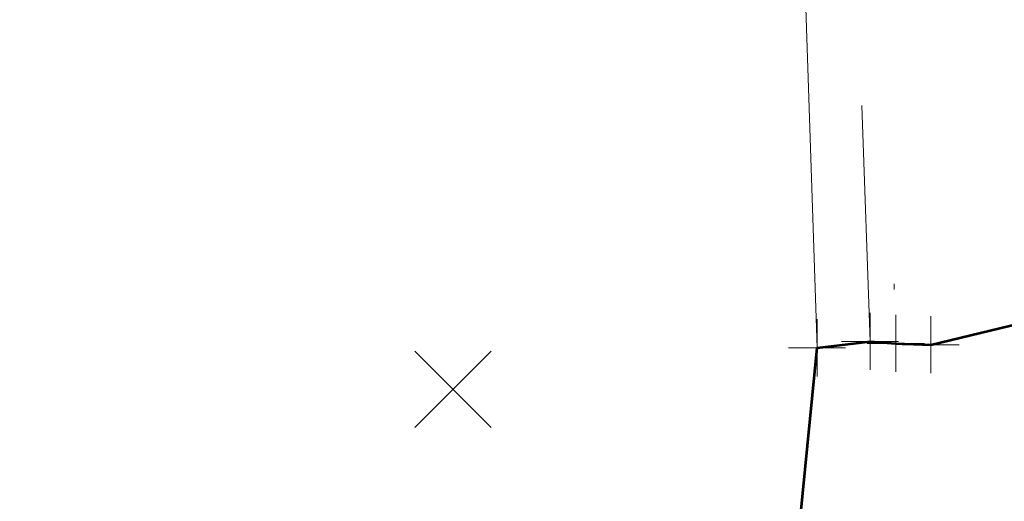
# Model space of a CAD drawing. Extents: x 1926935 to 1928139, y 199322 to 200300.
# Tile 546 of 656: x 1927636.76 to 1927653.98, y 199614.04 to 199622.46. Entities that reach past the tile are written whole.
import ezdxf

# ---------------------------------------------------------------- set-up
doc = ezdxf.new("R2010")
doc.units = 0
doc.header["$MEASUREMENT"] = 0
doc.linetypes.add('DGN Style 1', pattern=[8.432488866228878, 0.01403076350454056, -8.418458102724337])
doc.linetypes.add('DGN Style 3', pattern=[19.64306890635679, 14.03076350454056, -5.612305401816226])
for name, color, linetype, lineweight in [('PV_X_EOP', 7, 'DGN Style 3', 0), ('RD_X_Wall', 120, 'DGN Style 1', 0), ('SV_X_Random_Point (Construction)', 7, 'Continuous', 0)]:
    doc.layers.add(name, color=color, linetype=linetype, lineweight=lineweight)
doc.layers.add('SV_X_Shot_Marker (Construction)', color=40, linetype='Continuous', lineweight=0, transparency=0.5)
doc.layers.add('SV_X_Terrain_Boundary', color=7, linetype='Continuous', lineweight=53, plot=False)

# ---------------------------------------------------------------- blocks, each defined once
blk = doc.blocks.new('X_36')
at = {"layer": 'SV_X_Random_Point (Construction)', "color": 7, "linetype": 'Continuous', "lineweight": 0, "transparency": 33554559}
for p, q in [((-0.03333333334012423, -0.03337500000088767), (0.03333333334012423, 0.03337499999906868)), ((-0.03333333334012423, 0.03337499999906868), (0.03333333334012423, -0.03337500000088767))]:
    blk.add_line(p, q, dxfattribs=at)
blk = doc.blocks.new('SVPT_1686')
at = {"layer": 'SV_X_Shot_Marker (Construction)', "transparency": 33554495}
for p, q in [((0, 0.0249999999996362), (0, -0.0249999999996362)), ((-0.02499999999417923, 0), (0.02500000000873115, 0))]:
    blk.add_line(p, q, dxfattribs=at)
blk.add_point((0, 0), dxfattribs=at)
blk = doc.blocks.new('SVPT_1687')
at = {"layer": 'SV_X_Shot_Marker (Construction)', "transparency": 33554495}
for p, q in [((1.455191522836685e-11, 0.02499999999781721), (1.455191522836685e-11, -0.02500000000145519)), ((-0.02499999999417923, -1.818989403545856e-12), (0.02500000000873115, -1.818989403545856e-12))]:
    blk.add_line(p, q, dxfattribs=at)
blk.add_point((1.455191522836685e-11, -1.818989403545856e-12), dxfattribs=at)
blk = doc.blocks.new('SVPT_1690')
at = {"layer": 'SV_X_Shot_Marker (Construction)', "transparency": 33554495}
for p, q in [((-1.455191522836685e-11, 0.0249999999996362), (-1.455191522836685e-11, -0.0249999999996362)), ((-0.02500000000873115, 0), (0.02499999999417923, 0))]:
    blk.add_line(p, q, dxfattribs=at)
blk.add_point((-1.455191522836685e-11, 0), dxfattribs=at)
blk = doc.blocks.new('SVPT_1691')
at = {"layer": 'SV_X_Shot_Marker (Construction)', "transparency": 33554495}
for p, q in [((1.455191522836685e-11, 0.0249999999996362), (1.455191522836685e-11, -0.0249999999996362)), ((-0.02499999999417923, 0), (0.02500000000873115, 0))]:
    blk.add_line(p, q, dxfattribs=at)
blk.add_point((1.455191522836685e-11, 0), dxfattribs=at)

msp = doc.modelspace()

# ---------------------------------------------------------------- linework, layer by layer
at = {"layer": 'PV_X_EOP'}
msp.add_3dface([(1927650.823, 199640.5950999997, 677.3675), (1927651.635, 199616.8389000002, 677.195400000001), (1927650.708, 199616.7267999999, 677.2075), (1927649.913, 199640.6575999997, 677.4242999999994)], dxfattribs=at)
at = {"layer": 'RD_X_Wall'}
msp.add_3dface([(1927651.958, 199640.7714000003, 677.5527000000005), (1927652.696, 199616.7809000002, 677.6062999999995), (1927652.087, 199616.8037000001, 677.5962000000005), (1927651.37, 199640.5775999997, 677.5747999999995)], dxfattribs=at)
at = {"layer": 'SV_X_Terrain_Boundary'}
msp.add_polyline3d([(1927485.15, 199539.5412999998, 726.2632999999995), (1927507.982, 199555.8465, 720.979599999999), (1927538.986, 199577.7782999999, 715.8275), (1927596.647, 199579.4292000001, 711.6184999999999), (1927645.644, 199605.9825, 677.4655), (1927649.627, 199605.7337000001, 677.2144999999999), (1927650.708, 199616.7267999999, 677.2075), (1927651.635, 199616.8389000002, 677.195400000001), (1927652.087, 199616.8037000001, 677.5962000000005), (1927652.696, 199616.7809000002, 677.6062999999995), (1927656.149, 199617.611, 677.4875)], dxfattribs=at)

# ---------------------------------------------------------------- block references
at = {"layer": 'SV_X_Random_Point (Construction)', "color": 7, "linetype": 'Continuous', "lineweight": 0, "transparency": 33554559, "xscale": 20, "yscale": 20, "zscale": 20}
msp.add_blockref('X_36', (1927644.34, 199616.0024000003, 677.716099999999), dxfattribs=at)
at = {"layer": 'SV_X_Shot_Marker (Construction)', "transparency": 33554495, "xscale": 20, "yscale": 20, "zscale": 20}
for name, p in [('SVPT_1691', (1927650.708, 199616.7267999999, 677.2075)), ('SVPT_1690', (1927651.635, 199616.8389000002, 677.195400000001)), ('SVPT_1687', (1927652.087, 199616.8037000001, 677.5962000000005)), ('SVPT_1686', (1927652.696, 199616.7809000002, 677.6062999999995))]:
    msp.add_blockref(name, p, dxfattribs=at)

doc.saveas('drawing.dxf')
